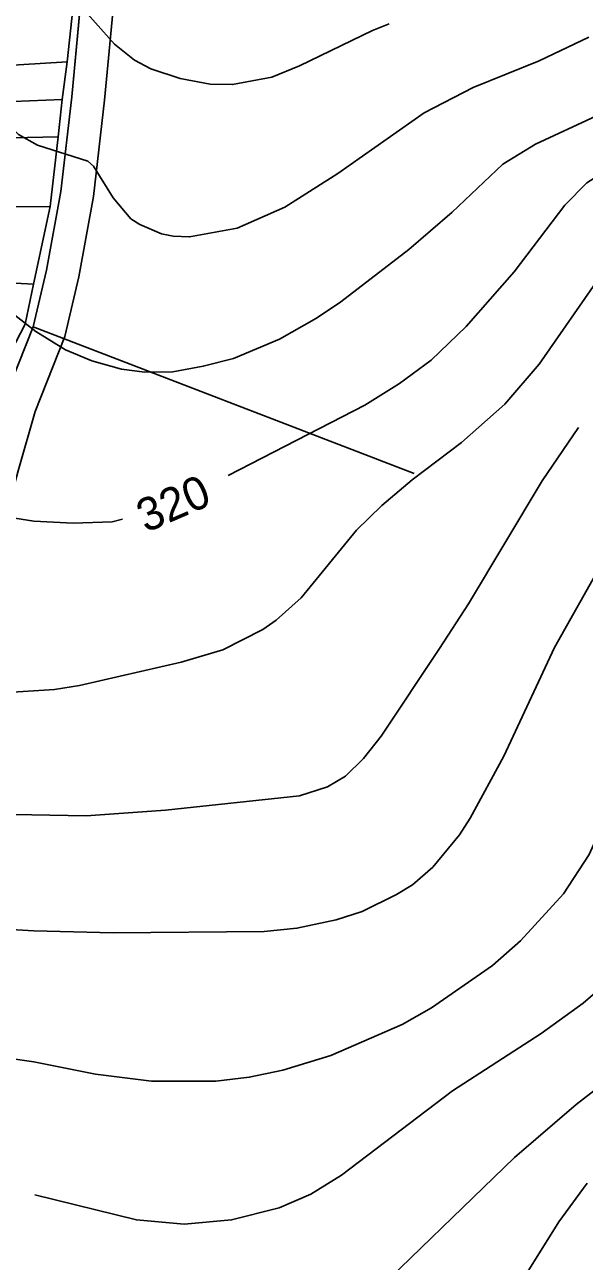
# Model space of a CAD drawing. Extents: x -555860 to -552701, y -1187050 to -1182291.
# Drawn here: x -553291.6 to -553122.2, y -1183973.8 to -1183599.4 of the extents above; entities that cross this region are included whole.
import ezdxf

# ---------------------------------------------------------------- set-up
doc = ezdxf.new("R2010")
doc.units = 0
for name, color, linetype in [('Level 28', 7, 'Continuous'), ('Level 30', 7, 'Continuous'), ('Level 40', 7, 'Continuous'), ('Level 41', 7, 'Continuous'), ('navrh_BV', 7, 'Continuous')]:
    doc.layers.add(name, color=color, linetype=linetype)

msp = doc.modelspace()

# ---------------------------------------------------------------- linework, layer by layer
at = {"layer": 'Level 28'}
for points in [[(-553247.43, -1183385.26), (-553263.68, -1183441.33), (-553269.67, -1183477.71), (-553271.2, -1183528.31), (-553274.27, -1183588.5), (-553277.37, -1183621.21), (-553280.64, -1183649.89), (-553285.02, -1183673.67), (-553289.02, -1183690.81), (-553297.87, -1183713.28), (-553303.19, -1183731.69), (-553311.85, -1183763.43), (-553317.14, -1183784.97), (-553317.62, -1183785.95), (-553330.41, -1183830.78), (-553344.88, -1183879.53), (-553351.85, -1183901.16), (-553366.43, -1183936.26), (-553383.97, -1183973.72), (-553403.9, -1184008.33)], [(-553289.02, -1183690.81), (-553173.67, -1183735.28)]]:
    msp.add_lwpolyline(points, dxfattribs=at)
at = {"layer": 'Level 30'}
for points in [[(-553247.43, -1183385.26), (-553263.68, -1183441.33), (-553269.67, -1183477.71), (-553271.2, -1183528.31), (-553274.27, -1183588.5), (-553277.37, -1183621.21), (-553280.64, -1183649.89), (-553285.02, -1183673.67), (-553289.02, -1183690.81), (-553297.87, -1183713.28), (-553303.19, -1183731.69), (-553311.85, -1183763.43), (-553317.14, -1183784.97), (-553317.62, -1183785.95), (-553330.41, -1183830.78), (-553344.88, -1183879.53), (-553351.85, -1183901.16), (-553366.43, -1183936.26), (-553383.97, -1183973.72), (-553403.9, -1184008.33)], [(-553375.09, -1183978.34), (-553357.28, -1183940.3), (-553342.46, -1183904.62), (-553335.33, -1183882.49), (-553320.81, -1183833.57), (-553308.25, -1183789.55), (-553307.69, -1183788.4), (-553302.17, -1183765.94), (-553293.56, -1183734.39), (-553288.39, -1183716.51), (-553279.45, -1183693.79), (-553275.23, -1183675.71), (-553270.74, -1183651.36), (-553267.42, -1183622.25), (-553264.29, -1183589.23), (-553261.21, -1183528.72), (-553259.7, -1183478.68), (-553253.91, -1183443.54), (-553237.74, -1183387.75)]]:
    msp.add_lwpolyline(points, dxfattribs=at)
at = {"layer": 'Level 40'}
for points in [[(-553091.77, -1183632.59), (-553098.02, -1183634.28), (-553109.02, -1183639.36), (-553121.44, -1183647.26), (-553128.07, -1183654.03), (-553143.46, -1183674.21), (-553157.99, -1183690.72), (-553168.57, -1183700.88), (-553178.17, -1183707.94), (-553188.61, -1183714.57), (-553229.99, -1183735.89)], [(-553261.98, -1183749.09), (-553265.1, -1183749.85), (-553276.95, -1183750.27), (-553288.81, -1183749.71), (-553303.64, -1183747.37)], [(-553087.43, -1183759.45), (-553086.31, -1183767.91), (-553087.86, -1183791.9), (-553088.56, -1183822.1), (-553090.82, -1183841.29), (-553093.22, -1183850.89), (-553096.61, -1183860.48), (-553100.98, -1183870.08), (-553106.77, -1183879.68), (-553114.39, -1183888.57), (-553122.57, -1183895.62), (-553135.27, -1183904.79), (-553162.08, -1183922.15), (-553195.67, -1183947.69), (-553204.98, -1183953.48), (-553214.58, -1183957.57), (-553228.97, -1183961.24), (-553243.37, -1183962.51), (-553257.76, -1183961.24), (-553288.5, -1183953.67)]]:
    msp.add_lwpolyline(points, dxfattribs=at)
at = {"layer": 'Level 41'}
for points in [[(-553181.28, -1183599.14), (-553186.36, -1183601.11), (-553208.37, -1183611.84), (-553216.84, -1183615.22), (-553228.69, -1183617.48), (-553235.46, -1183617.34), (-553244.5, -1183615.65), (-553253.4, -1183612.72), (-553258.33, -1183610.14), (-553264.39, -1183605.21), (-553275.96, -1183592.36)], [(-553315.62, -1183595.19), (-553311.24, -1183601.96), (-553299.39, -1183625.67), (-553297.13, -1183629.05), (-553293.46, -1183632.58), (-553287.68, -1183635.83), (-553272.44, -1183640.63), (-553270.74, -1183642.18), (-553264.84, -1183651.79), (-553259.45, -1183658.12), (-553256.77, -1183659.82), (-553250.14, -1183662.64), (-553246.63, -1183663.34), (-553241.67, -1183663.63), (-553227.28, -1183660.95), (-553212.89, -1183654.59), (-553196.8, -1183644.44), (-553170.69, -1183626.09), (-553155.88, -1183618.33), (-553135.84, -1183610.28), (-553120.88, -1183603.09)], [(-553118.76, -1183627.08), (-553136.97, -1183635.55), (-553146.84, -1183641.61), (-553162.22, -1183656.15), (-553175.35, -1183667.44), (-553195.95, -1183683.24), (-553203.29, -1183688.18), (-553214.44, -1183694.53), (-553228.41, -1183700.46), (-553237.56, -1183702.78), (-553246.75, -1183704.41), (-553255.22, -1183704.55), (-553262.28, -1183703.7), (-553271.31, -1183701.16), (-553279.21, -1183697.78), (-553288.24, -1183692.27), (-553296.43, -1183685.92)], [(-553316.43, -1183797.73), (-553309.13, -1183800.23), (-553298.4, -1183801.64), (-553282.6, -1183800.65), (-553274.98, -1183799.38), (-553244.21, -1183792.32), (-553231.65, -1183788.66), (-553219.52, -1183782.45), (-553215.43, -1183779.62), (-553207.95, -1183772.85), (-553191.15, -1183752.39), (-553183.53, -1183744.91), (-553174.36, -1183737.15), (-553159.4, -1183725.86), (-553146.28, -1183714.29), (-553135.84, -1183702.15), (-553117.21, -1183675.34), (-553109.87, -1183667.02), (-553103.66, -1183662.64), (-553095.86, -1183659.19)], [(-553328.81, -1183834.87), (-553306.02, -1183838.33), (-553273, -1183838.89), (-553249.01, -1183837.2), (-553208.37, -1183832.82), (-553199.9, -1183830.14), (-553194.54, -1183826.9), (-553189.04, -1183821.54), (-553183.68, -1183814.76), (-553166.04, -1183788.23), (-553157.29, -1183774.69), (-553134.99, -1183737.43), (-553124, -1183721.35)], [(-553108.89, -1183742.11), (-553111.71, -1183750.42), (-553116.79, -1183762.27), (-553131.18, -1183787.95), (-553146.56, -1183820.83), (-553156.72, -1183839.6), (-553159.97, -1183844.68), (-553168.01, -1183854.42), (-553174.22, -1183859.78), (-553179.02, -1183862.74), (-553189.46, -1183867.82), (-553197.36, -1183870.36), (-553209.22, -1183872.9), (-553219.09, -1183873.89), (-553264.82, -1183874.31), (-553288.81, -1183873.75), (-553316.46, -1183872.05), (-553331.28, -1183870.22), (-553342.29, -1183869.52)], [(-553094.58, -1183757.76), (-553103.8, -1183787.39), (-553107.9, -1183811.09), (-553113.12, -1183830.85), (-553117.21, -1183842.7), (-553120.74, -1183850.61), (-553128.5, -1183862.46), (-553141.48, -1183876.71), (-553149.95, -1183884.19), (-553168.43, -1183897.03), (-553177.32, -1183902.11), (-553198.92, -1183911.43), (-553213.45, -1183915.94), (-553223.61, -1183918.06), (-553233.77, -1183919.19), (-553253.24, -1183919.19), (-553270.18, -1183917.07), (-553288.81, -1183913.4), (-553302.35, -1183911.43), (-553312.51, -1183911), (-553324.37, -1183911.29), (-553347, -1183912.92), (-553358.61, -1183914.78)], [(-553105.64, -1183911.57), (-553124.69, -1183926.24), (-553143.32, -1183942.33), (-553190.45, -1183987.91), (-553201.17, -1183996.66), (-553210.35, -1184001.74), (-553214.58, -1184003.15), (-553221.64, -1184004.42), (-553228.69, -1184004.85), (-553237.16, -1184004), (-553255.5, -1184000.05), (-553268.2, -1183996.38), (-553312.23, -1183985.66), (-553364.45, -1183976.06), (-553388.86, -1183973.94)], [(-553121.3, -1183950.09), (-553129.91, -1183961.81), (-553139.79, -1183977.61), (-553149.67, -1183989.47), (-553183.68, -1184021.92), (-553189.18, -1184026.58), (-553195.1, -1184030.11), (-553203.01, -1184033.77), (-553216.84, -1184038.15), (-553228.69, -1184039.84), (-553236.59, -1184039.84), (-553244.5, -1184039.14), (-553271.87, -1184034.34), (-553311.39, -1184025.31), (-553327.19, -1184020.51), (-553354.85, -1184010.91), (-553364.73, -1184008.23), (-553374.6, -1184006.68), (-553386.46, -1184005.69), (-553400.29, -1184005.41), (-553407.2, -1184006.4)]]:
    msp.add_lwpolyline(points, dxfattribs=at)
at = {"layer": 'navrh_BV'}
for p, q in [((-553276.31, -1183588.43), (-553278.78, -1183610.59)), ((-553277.37, -1183621.21), (-553274.27, -1183588.5)), ((-553278.78, -1183610.59), (-553399.39, -1183617.8)), ((-553278.78, -1183610.59), (-553280.24, -1183621.99)), ((-553280.24, -1183621.99), (-553398.39, -1183626.76)), ((-553280.24, -1183621.99), (-553281.51, -1183633.35)), ((-553280.64, -1183649.89), (-553277.37, -1183621.21)), ((-553281.51, -1183633.35), (-553397.98, -1183635.66)), ((-553281.51, -1183633.35), (-553283.92, -1183654.41)), ((-553285.02, -1183673.67), (-553280.64, -1183649.89)), ((-553283.92, -1183654.41), (-553403.82, -1183654.85)), ((-553283.92, -1183654.41), (-553288.93, -1183677.96)), ((-553288.93, -1183677.96), (-553408.98, -1183671.33)), ((-553289.02, -1183690.81), (-553285.02, -1183673.67)), ((-553288.93, -1183677.96), (-553291.41, -1183690.06)), ((-553291.41, -1183690.06), (-553302.02, -1183710.22)), ((-553289.02, -1183690.81), (-553297.87, -1183713.28))]:
    msp.add_line(p, q, dxfattribs=at)

# ---------------------------------------------------------------- texts
at = {"layer": 'Level 40'}
msp.add_text('320', height=10, rotation=23.4228, dxfattribs=at).set_placement((-553254.93, -1183753.29))

doc.saveas('drawing.dxf')
